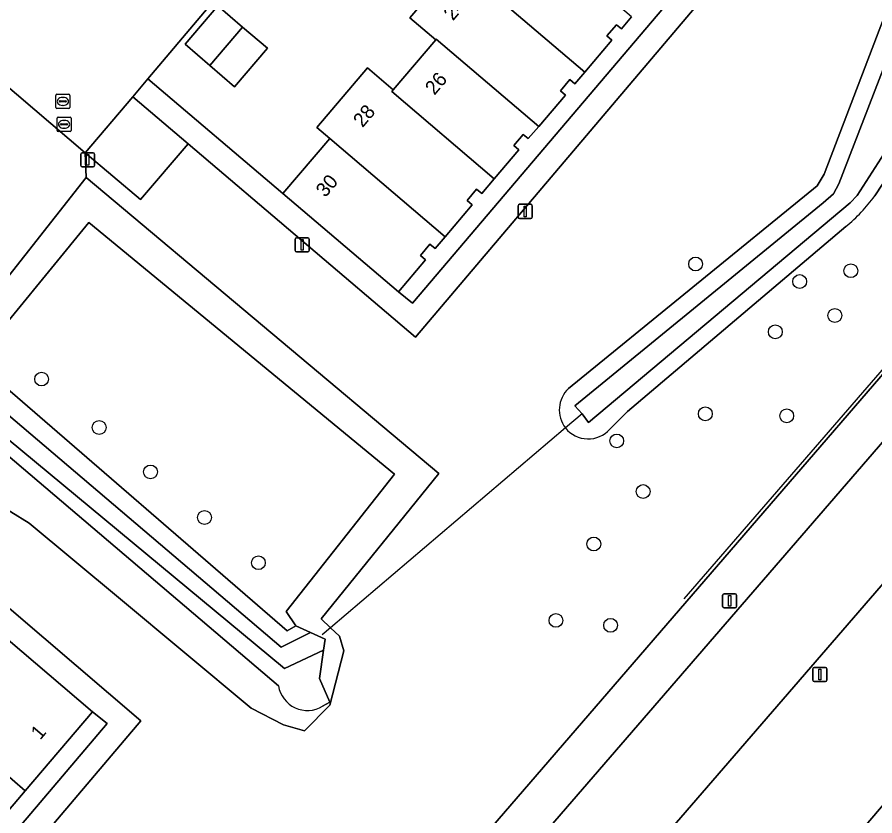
# Model space of a CAD drawing. Extents: x 156412 to 157779, y 382335 to 383768.
# Drawn here: x 157256.1 to 157316.9, y 382824.8 to 382881.4 of the extents above; entities that cross this region are included whole.
import ezdxf

# ---------------------------------------------------------------- set-up
doc = ezdxf.new("R2010")
doc.units = 0
for name, color, linetype in [('IMGEO_Berm_groen', 7, 'Continuous'), ('IMGEO_Boom', 7, 'Continuous'), ('IMGEO_Duiker', 7, 'Continuous'), ('IMGEO_Erf', 7, 'Continuous'), ('IMGEO_Groenvoorziening', 7, 'Continuous'), ('IMGEO_Lichtmast', 7, 'Continuous'), ('IMGEO_Muur', 7, 'Continuous'), ('IMGEO_Oever', 7, 'Continuous'), ('IMGEO_OVBaan_gesloten', 7, 'Continuous'), ('IMGEO_Pand', 7, 'Continuous'), ('IMGEO_Pand_nummerreeks', 7, 'Continuous'), ('IMGEO_Parkeervlak_open', 7, 'Continuous'), ('IMGEO_Rijbaan_lokaal_open', 7, 'Continuous'), ('IMGEO_Rijbaan_regionaal_gesloten', 7, 'Continuous'), ('IMGEO_Rioolput', 7, 'Continuous'), ('IMGEO_Voetpad_open', 7, 'Continuous'), ('IMGEO_Waterloop', 7, 'Continuous')]:
    doc.layers.add(name, color=color, linetype=linetype)

msp = doc.modelspace()

# ---------------------------------------------------------------- linework, layer by layer
at = {"layer": 'IMGEO_Berm_groen'}
for points in [[(157373.722, 382914.676), (157349.831, 382893.256), (157349.359, 382893.079), (157320.879, 382860.082), (157281.013, 382813.937)], [(157369.053, 382897.217), (157364.373, 382893.159), (157364.205, 382893.319), (157360.901, 382890.228), (157360.563, 382889.895), (157360.226, 382889.561), (157362.622, 382887.385), (157363.737, 382886.373), (157365.635, 382884.786), (157364.633, 382883.629), (157361.806, 382880.313), (157359.963, 382881.902), (157354.096, 382875.883), (157350.356, 382879.292), (157350.13, 382879.045), (157349.904, 382878.797), (157273.543, 382790.546)], [(157268.271, 382795.128), (157268.58, 382794.835), (157343.207, 382881.091)], [(157234.655, 382729.194), (157236.055, 382730.815), (157236.451, 382731.274), (157272.538, 382773.496), (157272.722, 382773.359), (157273.544, 382774.22), (157282.322, 382784.631), (157301.482, 382806.918), (157343.677, 382856.305)]]:
    msp.add_lwpolyline(points, dxfattribs=at)
at = {"layer": 'IMGEO_Boom'}
for centre in [(157304.177, 382863.892), (157315.164, 382863.415), (157311.545, 382862.649), (157314.033, 382860.252), (157309.819, 382859.092), (157257.86, 382855.751), (157304.863, 382853.293), (157310.629, 382853.145), (157261.934, 382852.322), (157298.588, 382851.372), (157265.573, 382849.177), (157300.457, 382847.79), (157269.397, 382845.953), (157296.963, 382844.079), (157273.213, 382842.755), (157294.283, 382838.675), (157298.154, 382838.326)]:
    msp.add_circle(centre, 0.489, dxfattribs=at)
at = {"layer": 'IMGEO_Duiker'}
msp.add_lwpolyline([(157296.134, 382853.285), (157294.963, 382852.29), (157278.326, 382838.158), (157277.733, 382837.654)], dxfattribs=at)
at = {"layer": 'IMGEO_Erf'}
for points in [[(157290.981, 382895.438), (157288.607, 382897.446), (157290.313, 382899.465), (157291.233, 382900.554), (157290.775, 382900.941), (157292.999, 382903.545), (157295.11, 382906.017), (157295.567, 382905.629), (157298.225, 382908.732), (157296.453, 382910.244), (157294.776, 382911.748), (157265.393, 382876.998), (157274.951, 382868.889), (157278.261, 382872.769), (157277.35, 382873.543), (157280.929, 382877.765), (157282.756, 382876.214), (157285.778, 382879.758), (157283.935, 382881.322), (157287.248, 382885.212), (157290.562, 382889.101), (157287.678, 382891.555)], [(157272.097, 382880.656), (157273.846, 382879.156), (157271.526, 382876.428), (157269.771, 382877.933), (157268.016, 382879.437), (157270.349, 382882.156)]]:
    msp.add_lwpolyline(points, close=True, dxfattribs=at)
for points in [[(157299.639, 382881.378), (157298.919, 382880.54), (157298.568, 382880.823), (157297.894, 382880.031), (157298.252, 382879.726), (157296.339, 382877.477), (157295.628, 382876.642), (157295.273, 382876.946), (157294.599, 382876.154), (157294.957, 382875.849), (157293.064, 382873.625), (157292.329, 382872.762), (157291.972, 382873.066), (157291.299, 382872.272), (157291.657, 382871.968), (157289.921, 382869.921), (157289.034, 382868.874), (157288.67, 382869.18), (157287.997, 382868.387), (157288.355, 382868.083), (157286.431, 382865.818), (157285.72, 382864.98), (157285.355, 382865.287), (157284.684, 382864.492), (157285.044, 382864.189), (157283.136, 382861.925), (157284.125, 382861.119), (157313.553, 382895.755)], [(157226.481, 382788.977), (157262.498, 382831.373), (157261.461, 382832.196), (157256.697, 382826.606), (157251.834, 382820.899)]]:
    msp.add_lwpolyline(points, dxfattribs=at)
at = {"layer": 'IMGEO_Groenvoorziening'}
for points in [[(157351.439, 382923.66), (157340.87, 382921.221), (157323.902, 382917.33), (157324.109, 382916.46), (157323.213, 382911.013), (157317.871, 382898.013), (157315.93, 382895.952), (157284.331, 382858.721), (157268.246, 382872.397), (157264.866, 382868.466), (157260.95, 382871.751), (157261.01, 382870.016), (157285.99, 382849.057), (157277.665, 382838.783), (157278.326, 382838.158), (157278.952, 382837.565), (157279.255, 382836.519), (157278.273, 382832.666), (157276.469, 382830.864), (157275, 382831.282), (157272.703, 382832.453), (157263.316, 382840.292), (157256.97, 382845.563), (157254.367, 382847.162)], [(157367.563, 382914.975), (157367.399, 382914.933), (157363.876, 382914.04), (157363.685, 382913.992), (157363.281, 382913.89), (157361.596, 382913.462), (157361.514, 382913.441), (157358.765, 382912.735), (157339.527, 382902.948), (157339.131, 382902.612), (157338.837, 382902.187), (157316.868, 382868.708)], [(157295.177, 382855.085), (157312.772, 382869.433), (157313.287, 382870.25), (157325.697, 382902.742)], [(157281.013, 382813.937), (157320.879, 382860.082), (157349.359, 382893.079)], [(157261.01, 382870.016), (157260.95, 382871.751), (157254.941, 382876.885), (157253.972, 382877.709), (157253.26, 382876.888), (157240.026, 382861.629)], [(157279.255, 382836.519), (157278.952, 382837.565), (157278.326, 382838.158), (157277.665, 382838.783), (157285.99, 382849.057), (157261.01, 382870.016), (157249.863, 382855.88)], [(157249.863, 382855.88), (157261.01, 382870.016)], [(157274.637, 382834.039), (157253.23, 382852.222), (157251.125, 382854.138), (157251.529, 382854.752), (157250.757, 382855.315), (157251.631, 382856.39), (157252.17, 382856.031), (157253.044, 382856.881), (157261.205, 382866.828), (157282.848, 382849.012), (157275.179, 382839.304), (157275.859, 382838.295), (157276.896, 382837.817), (157277.937, 382837.338), (157277.83, 382836.57), (157277.55, 382834.551)], [(157314.814, 382866.538), (157299.34, 382853.459), (157298.099, 382852.198)], [(157250.414, 382851.213), (157250.576, 382850.404), (157254.367, 382847.162), (157256.97, 382845.563), (157263.316, 382840.292), (157272.703, 382832.453), (157275, 382831.282), (157276.469, 382830.864), (157278.273, 382832.666), (157279.255, 382836.519)], [(157251.115, 382843.306), (157264.899, 382831.558), (157226.7, 382786.573)], [(157277.55, 382834.551), (157278.263, 382832.893), (157277.756, 382832.602)]]:
    msp.add_lwpolyline(points, dxfattribs=at)
msp.add_lwpolyline([(157253.044, 382856.881), (157253.564, 382856.636), (157254.381, 382855.965), (157275.259, 382837.938), (157275.859, 382838.295), (157275.179, 382839.304), (157282.848, 382849.012), (157261.205, 382866.828)], close=True, dxfattribs=at)
for centre, radius, start, end in [((157307.143, 382875.856), 12.069, 309.46271, 323.68342), ((157296.602, 382853.57), 2.08, 133.2464, 217.99695), ((157296.57, 382853.574), 2.057, 218.6309, 318.00832), ((157276.681, 382834.371), 2.071, 189.23918, 301.28744)]:
    msp.add_arc(centre, radius, start, end, dxfattribs=at)
at = {"layer": 'IMGEO_Lichtmast'}
for p, q in [((157260.628, 382870.87), (157260.628, 382871.67)), ((157260.628, 382871.67), (157260.628, 382870.87)), ((157260.728, 382871.77), (157261.518, 382871.77)), ((157261.518, 382871.77), (157260.728, 382871.77)), ((157261.618, 382871.67), (157261.618, 382870.87)), ((157261.618, 382870.87), (157261.618, 382871.67)), ((157261.518, 382870.77), (157260.728, 382870.77)), ((157260.728, 382870.77), (157261.518, 382870.77)), ((157291.612, 382867.216), (157291.612, 382868.016)), ((157291.612, 382868.016), (157291.612, 382867.216)), ((157291.712, 382868.116), (157292.502, 382868.116)), ((157292.502, 382868.116), (157291.712, 382868.116)), ((157292.602, 382868.016), (157292.602, 382867.216)), ((157292.602, 382867.216), (157292.602, 382868.016)), ((157292.502, 382867.116), (157291.712, 382867.116)), ((157291.712, 382867.116), (157292.502, 382867.116)), ((157275.819, 382864.852), (157275.819, 382865.652)), ((157275.819, 382865.652), (157275.819, 382864.852)), ((157275.919, 382865.752), (157276.709, 382865.752)), ((157276.709, 382865.752), (157275.919, 382865.752)), ((157276.809, 382865.652), (157276.809, 382864.852)), ((157276.809, 382864.852), (157276.809, 382865.652)), ((157276.709, 382864.752), (157275.919, 382864.752)), ((157275.919, 382864.752), (157276.709, 382864.752)), ((157306.088, 382839.652), (157306.088, 382840.452)), ((157306.088, 382840.452), (157306.088, 382839.652)), ((157306.188, 382840.552), (157306.978, 382840.552)), ((157306.978, 382840.552), (157306.188, 382840.552)), ((157307.078, 382840.452), (157307.078, 382839.652)), ((157307.078, 382839.652), (157307.078, 382840.452)), ((157306.978, 382839.552), (157306.188, 382839.552)), ((157306.188, 382839.552), (157306.978, 382839.552)), ((157312.476, 382834.446), (157312.476, 382835.246)), ((157312.476, 382835.246), (157312.476, 382834.446)), ((157312.576, 382835.346), (157313.366, 382835.346)), ((157313.366, 382835.346), (157312.576, 382835.346)), ((157313.466, 382835.246), (157313.466, 382834.446)), ((157313.466, 382834.446), (157313.466, 382835.246)), ((157313.366, 382834.346), (157312.576, 382834.346)), ((157312.576, 382834.346), (157313.366, 382834.346))]:
    msp.add_line(p, q, dxfattribs=at)
for points in [[(157261.048, 382871.645), (157261.198, 382871.645), (157261.198, 382870.895), (157261.048, 382870.895), (157261.048, 382871.645)], [(157292.032, 382867.991), (157292.182, 382867.991), (157292.182, 382867.241), (157292.032, 382867.241), (157292.032, 382867.991)], [(157276.239, 382865.627), (157276.389, 382865.627), (157276.389, 382864.877), (157276.239, 382864.877), (157276.239, 382865.627)], [(157306.508, 382840.427), (157306.658, 382840.427), (157306.658, 382839.677), (157306.508, 382839.677), (157306.508, 382840.427)], [(157312.896, 382835.221), (157313.046, 382835.221), (157313.046, 382834.471), (157312.896, 382834.471), (157312.896, 382835.221)]]:
    msp.add_lwpolyline(points, dxfattribs=at)
for centre, start, end in [((157260.728, 382871.67), 90, 180), ((157260.728, 382871.67), 90, 180), ((157261.518, 382871.67), 0, 90), ((157261.518, 382871.67), 360, 90), ((157260.728, 382870.87), 180, 270), ((157260.728, 382870.87), 180, 270), ((157261.518, 382870.87), 270, 0), ((157261.518, 382870.87), 270, 0), ((157291.712, 382868.016), 90, 180), ((157291.712, 382868.016), 90, 180), ((157292.502, 382868.016), 0, 90), ((157292.502, 382868.016), 360, 90), ((157291.712, 382867.216), 180, 270), ((157291.712, 382867.216), 180, 270), ((157292.502, 382867.216), 270, 0), ((157292.502, 382867.216), 270, 0), ((157275.919, 382865.652), 90, 180), ((157275.919, 382865.652), 90, 180), ((157276.709, 382865.652), 0, 90), ((157276.709, 382865.652), 360, 90), ((157275.919, 382864.852), 180, 270), ((157275.919, 382864.852), 180, 270), ((157276.709, 382864.852), 270, 0), ((157276.709, 382864.852), 270, 0), ((157306.188, 382840.452), 90, 180), ((157306.188, 382840.452), 90, 180), ((157306.978, 382840.452), 0, 90), ((157306.978, 382840.452), 360, 90), ((157306.188, 382839.652), 180, 270), ((157306.188, 382839.652), 180, 270), ((157306.978, 382839.652), 270, 0), ((157306.978, 382839.652), 270, 0), ((157312.576, 382835.246), 90, 180), ((157312.576, 382835.246), 90, 180), ((157313.366, 382835.246), 0, 90), ((157313.366, 382835.246), 360, 90), ((157312.576, 382834.446), 180, 270), ((157312.576, 382834.446), 180, 270), ((157313.366, 382834.446), 270, 0), ((157313.366, 382834.446), 270, 0)]:
    msp.add_arc(centre, 0.1, start, end, dxfattribs=at)
at = {"layer": 'IMGEO_Muur'}
msp.add_lwpolyline([(157303.37, 382840.189), (157337.512, 382879.613)], dxfattribs=at)
at = {"layer": 'IMGEO_Oever'}
for points in [[(157358.603, 382914.631), (157338.664, 382904.124), (157338.101, 382903.819), (157337.404, 382902.665), (157317.316, 382871.383), (157315.611, 382868.742), (157315.123, 382868.225), (157296.595, 382852.668), (157296.134, 382853.285), (157295.616, 382853.868), (157313.206, 382868.212), (157313.942, 382868.867), (157314.312, 382869.57), (157326.819, 382901.932), (157327.167, 382902.546), (157327.565, 382903.098), (157327.895, 382903.411), (157328.668, 382903.821), (157329.332, 382904.042), (157353.697, 382914.238)], [(157325.697, 382902.742), (157313.287, 382870.25), (157312.772, 382869.433), (157295.177, 382855.085)], [(157316.868, 382868.708), (157338.837, 382902.187)], [(157298.099, 382852.198), (157299.34, 382853.459), (157314.814, 382866.538)], [(157251.529, 382854.752), (157251.125, 382854.138), (157253.23, 382852.222), (157274.637, 382834.039)], [(157277.756, 382832.602), (157278.263, 382832.893), (157277.55, 382834.551), (157277.83, 382836.57), (157275.064, 382835.265), (157251.529, 382854.752)]]:
    msp.add_lwpolyline(points, dxfattribs=at)
msp.add_lwpolyline([(157254.381, 382855.965), (157253.564, 382856.636), (157253.044, 382856.881), (157252.17, 382856.031), (157274.823, 382836.785), (157276.896, 382837.817), (157275.859, 382838.295), (157275.259, 382837.938)], close=True, dxfattribs=at)
for centre, radius, start, end in [((157307.143, 382875.856), 12.069, 309.46271, 323.68342), ((157296.602, 382853.57), 2.08, 133.2464, 217.99695), ((157296.57, 382853.574), 2.057, 218.6309, 318.00832), ((157276.681, 382834.371), 2.071, 189.23918, 301.28744)]:
    msp.add_arc(centre, radius, start, end, dxfattribs=at)
at = {"layer": 'IMGEO_OVBaan_gesloten'}
for points in [[(157343.207, 382881.091), (157268.58, 382794.835), (157268.271, 382795.128)], [(157273.543, 382790.546), (157349.904, 382878.797)]]:
    msp.add_lwpolyline(points, dxfattribs=at)
at = {"layer": 'IMGEO_Pand'}
for points in [[(157290.562, 382889.101), (157287.248, 382885.212), (157296.339, 382877.477), (157298.252, 382879.726), (157297.894, 382880.031), (157298.568, 382880.823), (157298.919, 382880.54), (157299.639, 382881.378)], [(157287.248, 382885.212), (157283.935, 382881.322), (157285.778, 382879.758), (157285.81, 382879.796), (157293.064, 382873.625), (157294.957, 382875.849), (157294.599, 382876.154), (157295.273, 382876.946), (157295.628, 382876.642), (157296.339, 382877.477)], [(157272.097, 382880.656), (157270.349, 382882.156), (157268.016, 382879.437), (157269.771, 382877.933)], [(157272.097, 382880.656), (157269.771, 382877.933), (157271.526, 382876.428), (157273.846, 382879.156)], [(157285.81, 382879.796), (157285.778, 382879.758), (157282.756, 382876.214), (157282.659, 382876.1), (157289.921, 382869.921), (157291.657, 382871.968), (157291.299, 382872.272), (157291.972, 382873.066), (157292.329, 382872.762), (157293.064, 382873.625)], [(157282.659, 382876.1), (157282.756, 382876.214), (157280.929, 382877.765), (157277.35, 382873.543), (157278.261, 382872.769), (157286.431, 382865.818), (157288.355, 382868.083), (157287.997, 382868.387), (157288.67, 382869.18), (157289.034, 382868.874), (157289.921, 382869.921)], [(157278.261, 382872.769), (157274.951, 382868.889), (157283.136, 382861.925), (157285.044, 382864.189), (157284.684, 382864.492), (157285.355, 382865.287), (157285.72, 382864.98), (157286.431, 382865.818)], [(157247.231, 382844.338), (157244.577, 382841.254), (157244.118, 382841.649), (157241.935, 382839.118), (157247.856, 382834.211), (157250.277, 382837.054), (157254.632, 382831.836), (157253, 382829.82), (157256.697, 382826.606), (157261.461, 382832.196)], [(157247.856, 382834.211), (157241.935, 382839.118), (157239.752, 382836.587), (157240.21, 382836.192), (157237.541, 382833.099), (157244.6, 382827.074), (157251.834, 382820.899), (157256.697, 382826.606), (157253, 382829.82), (157251.369, 382827.804), (157245.436, 382831.369)]]:
    msp.add_lwpolyline(points, close=True, dxfattribs=at)
at = {"layer": 'IMGEO_Parkeervlak_open'}
msp.add_lwpolyline([(157268.246, 382872.397), (157264.321, 382875.731), (157260.95, 382871.751), (157264.866, 382868.466)], close=True, dxfattribs=at)
at = {"layer": 'IMGEO_Rijbaan_lokaal_open'}
msp.add_lwpolyline([(157251.17, 382958.677), (157213.752, 382914.595), (157212.634, 382913.276), (157212.434, 382913.008), (157253.972, 382877.709), (157254.941, 382876.885), (157260.95, 382871.751), (157264.321, 382875.731), (157265.393, 382876.998), (157294.776, 382911.748), (157295.844, 382913.011), (157296.294, 382913.532), (157299.524, 382917.396), (157289.585, 382925.825), (157282.583, 382931.763), (157265.218, 382946.505), (157261.805, 382949.403), (157261.494, 382949.64), (157257.731, 382952.919), (157257.728, 382952.922)], close=True, dxfattribs=at)
at = {"layer": 'IMGEO_Rijbaan_regionaal_gesloten'}
msp.add_lwpolyline([(157343.677, 382856.305), (157301.482, 382806.918), (157282.322, 382784.631), (157273.544, 382774.22), (157273.127, 382773.048), (157269.697, 382768.924), (157260.931, 382758.619), (157243.688, 382738.35), (157237.442, 382731.145), (157241.196, 382730.398), (157249.553, 382740.237), (157359.163, 382869.273)], dxfattribs=at)
at = {"layer": 'IMGEO_Rioolput'}
for p, q in [((157258.866, 382874.973), (157258.866, 382875.825)), ((157258.941, 382875.899), (157259.793, 382875.899)), ((157259.354, 382875.679), (157259.379, 382875.679)), ((157259.867, 382875.825), (157259.867, 382874.973)), ((157259.125, 382875.393), (157259.125, 382875.405)), ((157259.563, 382875.356), (157259.165, 382875.356)), ((157259.168, 382875.442), (157259.566, 382875.442)), ((157259.377, 382875.119), (157259.352, 382875.119)), ((157259.609, 382875.405), (157259.609, 382875.393)), ((157259.793, 382874.899), (157258.941, 382874.899)), ((157258.951, 382873.349), (157258.951, 382874.201)), ((157259.026, 382874.275), (157259.878, 382874.275)), ((157259.21, 382873.769), (157259.21, 382873.781)), ((157259.253, 382873.818), (157259.651, 382873.818)), ((157259.439, 382874.055), (157259.464, 382874.055)), ((157259.694, 382873.781), (157259.694, 382873.769)), ((157259.952, 382874.201), (157259.952, 382873.349)), ((157259.878, 382873.275), (157259.026, 382873.275)), ((157259.648, 382873.732), (157259.25, 382873.732)), ((157259.462, 382873.495), (157259.437, 382873.495))]:
    msp.add_line(p, q, dxfattribs=at)
for points in [[(157258.866, 382874.973), (157258.866, 382875.825)], [(157258.941, 382875.899), (157259.793, 382875.899)], [(157259.867, 382875.825), (157259.867, 382874.973)], [(157259.793, 382874.899), (157258.941, 382874.899)], [(157258.951, 382873.349), (157258.951, 382874.201)], [(157259.026, 382874.275), (157259.878, 382874.275)], [(157259.952, 382874.201), (157259.952, 382873.349)], [(157259.878, 382873.275), (157259.026, 382873.275)]]:
    msp.add_lwpolyline(points, dxfattribs=at)
for centre, radius, start, end in [((157258.943, 382875.823), 0.0765, 91.55205, 178.44795), ((157258.943, 382875.823), 0.0765, 91.55205, 178.44795), ((157259.791, 382875.823), 0.0765, 1.55205, 88.44795), ((157259.791, 382875.823), 0.0765, 1.55205, 88.44795), ((157258.943, 382874.975), 0.0765, 181.55205, 268.44795), ((157258.943, 382874.975), 0.0765, 181.55205, 268.44795), ((157259.165, 382875.402), 0.0403, 85.87752, 175.75265), ((157259.162, 382875.392), 0.0366, 178.93798, 274.71019), ((157259.566, 382875.399), 0.043, 264.86636, 352.45326), ((157259.57, 382875.404), 0.0386, 1.73085, 96.63898), ((157259.791, 382874.975), 0.0765, 271.55205, 358.44795), ((157259.791, 382874.975), 0.0765, 271.55205, 358.44795), ((157259.028, 382874.199), 0.0765, 91.55205, 178.44795), ((157259.028, 382874.199), 0.0765, 91.55205, 178.44795), ((157259.25, 382873.778), 0.0403, 85.87752, 175.75265), ((157259.247, 382873.768), 0.0366, 178.93798, 274.71019), ((157259.651, 382873.775), 0.043, 264.86636, 352.45326), ((157259.655, 382873.78), 0.0386, 1.73085, 96.63898), ((157259.876, 382874.199), 0.0765, 1.55205, 88.44795), ((157259.876, 382874.199), 0.0765, 1.55205, 88.44795), ((157259.028, 382873.351), 0.0765, 181.55205, 268.44795), ((157259.028, 382873.351), 0.0765, 181.55205, 268.44795), ((157259.876, 382873.351), 0.0765, 271.55205, 358.44795), ((157259.876, 382873.351), 0.0765, 271.55205, 358.44795)]:
    msp.add_arc(centre, radius, start, end, dxfattribs=at)
for centre, major_axis, ratio, start_param, end_param in [((157259.353, 382875.399), (-0.387, 0.002), 0.722429, 4.712389, 7.853982), ((157259.378, 382875.399), (-0.39, 0.002), 0.717154, 1.570796, 4.712389), ((157259.438, 382873.775), (-0.387, 0.002), 0.722429, 4.712389, 7.853982), ((157259.463, 382873.775), (-0.39, 0.002), 0.717154, 1.570796, 4.712389)]:
    msp.add_ellipse(centre, major_axis=major_axis, ratio=ratio, start_param=start_param, end_param=end_param, dxfattribs=at)
at = {"layer": 'IMGEO_Voetpad_open'}
for points in [[(157265.393, 382876.998), (157264.321, 382875.731), (157268.246, 382872.397), (157284.331, 382858.721), (157315.93, 382895.952), (157295.844, 382913.011), (157294.776, 382911.748), (157296.453, 382910.244), (157298.225, 382908.732), (157312.559, 382896.541), (157313.553, 382895.755), (157284.125, 382861.119), (157283.136, 382861.925), (157274.951, 382868.889)], [(157251.115, 382843.306), (157247.234, 382846.636), (157246.097, 382845.305), (157247.231, 382844.338), (157261.461, 382832.196), (157262.498, 382831.373), (157226.481, 382788.977), (157225.443, 382789.85), (157216.365, 382797.535), (157209.996, 382802.926), (157209.562, 382802.416), (157208.939, 382801.654), (157212.817, 382798.361), (157226.7, 382786.573), (157264.899, 382831.558)]]:
    msp.add_lwpolyline(points, close=True, dxfattribs=at)
at = {"layer": 'IMGEO_Waterloop'}
for points in [[(157361.066, 382915.514), (157362.73, 382915.841), (157362.373, 382917.103), (157359.326, 382916.394), (157353.697, 382914.238), (157329.332, 382904.042), (157328.668, 382903.821), (157327.895, 382903.411), (157327.565, 382903.098), (157327.167, 382902.546), (157326.819, 382901.932), (157314.312, 382869.57), (157313.942, 382868.867), (157313.206, 382868.212), (157295.616, 382853.868), (157296.134, 382853.285), (157296.595, 382852.668), (157315.123, 382868.225), (157315.611, 382868.742), (157317.316, 382871.383), (157337.404, 382902.665), (157338.101, 382903.819), (157338.664, 382904.124), (157358.603, 382914.631)], [(157252.17, 382856.031), (157251.631, 382856.39), (157250.757, 382855.315), (157251.529, 382854.752), (157275.064, 382835.265), (157277.83, 382836.57), (157277.937, 382837.338), (157276.896, 382837.817), (157274.823, 382836.785)]]:
    msp.add_lwpolyline(points, close=True, dxfattribs=at)

# ---------------------------------------------------------------- texts
at = {"layer": 'IMGEO_Pand_nummerreeks'}
for s, rotation, p in [('24', 49.57231, (157286.991, 382881.055)), ('26', 49.54366, (157285.682, 382875.792)), ('28', 49.70982, (157280.591, 382873.499)), ('30', 49.5322, (157277.952, 382868.555)), ('1', 49.36031, (157257.763, 382830.171))]:
    msp.add_text(s, height=1, rotation=rotation, dxfattribs=at).set_placement(p)

doc.saveas('drawing.dxf')
